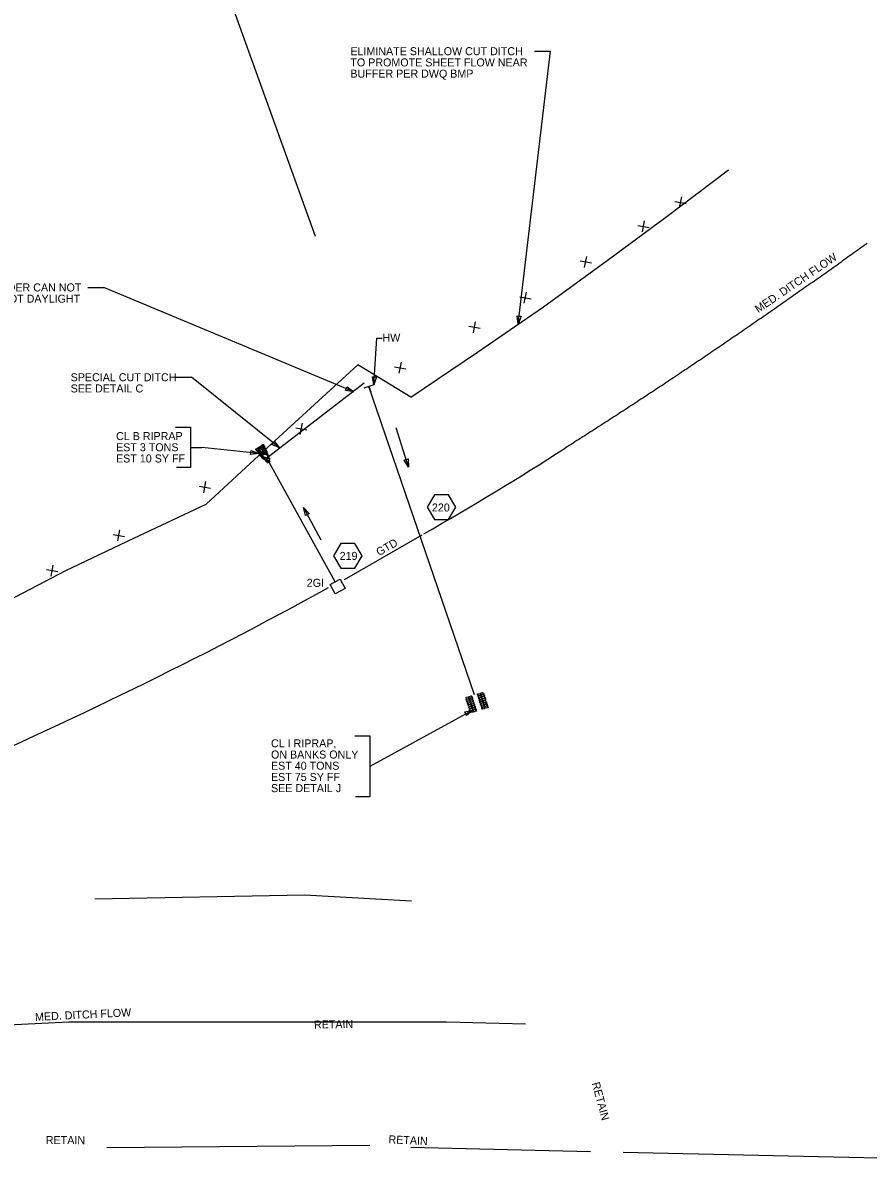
# Model space of a CAD drawing. Extents: x 2384780 to 2405432, y 547869 to 573706.
# Drawn here: x 2391538 to 2392066, y 552574 to 553286 of the extents above; entities that cross this region are included whole.
import ezdxf

# ---------------------------------------------------------------- set-up
doc = ezdxf.new("R2010")
doc.units = 0
for name, color, linetype in [('Old_Level_1', 7, 'Continuous'), ('Old_Level_18', 7, 'Continuous'), ('Old_Level_19', 7, 'Continuous'), ('Old_Level_5', 7, 'Continuous'), ('Old_Level_6', 7, 'Continuous'), ('Old_Level_63', 7, 'Continuous'), ('Prop Drainage Box Number Symbol CELL', 7, 'Continuous')]:
    doc.layers.add(name, color=color, linetype=linetype)

# ---------------------------------------------------------------- blocks, each defined once
blk = doc.blocks.new('SPOT')
at = {"layer": 'Old_Level_1'}
for p, q in [((-5.48625, 4.61225), (5.48625, -4.61175)), ((-4.608, -5.326), (4.609, 5.325))]:
    blk.add_line(p, q, dxfattribs=at)
blk = doc.blocks.new('HDWL')
at = {"layer": 'Old_Level_1'}
for p, q in [((0, 0), (-0.0685, 0)), ((0, -0.0655), (0, 0.0685))]:
    blk.add_line(p, q, dxfattribs=at)
blk = doc.blocks.new('RRA')
at = {"layer": 'Old_Level_1'}
for p, q in [((0, 0.078), (0.2, 0.078)), ((0, 0.04), (0.2, 0.04)), ((0.2, -0.04), (0, -0.04)), ((0.2, -0.078), (0, -0.078))]:
    blk.add_line(p, q, dxfattribs=at)
for points in [[(0.0235, 0.115), (0.025, 0.103), (0.025, 0.0815), (0.01, 0.0745), (0, 0.078), (0.0015, 0.1065), (0.01175, 0.115), (0.0235, 0.115)], [(0.0235, 0.077), (0.025, 0.065), (0.025, 0.0435), (0.01, 0.0365), (0, 0.04), (0.0015, 0.0685), (0.01175, 0.077), (0.0235, 0.077)], [(0.0485, 0.115), (0.05025, 0.103), (0.05025, 0.0815), (0.035, 0.0745), (0.025, 0.078), (0.02675, 0.1065), (0.037, 0.115), (0.0485, 0.115)], [(0.0485, 0.077), (0.05025, 0.065), (0.05025, 0.0435), (0.035, 0.0365), (0.025, 0.04), (0.02675, 0.0685), (0.037, 0.077), (0.0485, 0.077)], [(0.07375, 0.115), (0.0755, 0.103), (0.0755, 0.0815), (0.06025, 0.0745), (0.05025, 0.078), (0.052, 0.1065), (0.062, 0.115), (0.07375, 0.115)], [(0.07375, 0.077), (0.0755, 0.065), (0.0755, 0.0435), (0.06025, 0.0365), (0.05025, 0.04), (0.052, 0.0685), (0.062, 0.077), (0.07375, 0.077)], [(0.099, 0.115), (0.1005, 0.103), (0.1005, 0.0815), (0.0855, 0.0745), (0.0755, 0.078), (0.077, 0.1065), (0.087, 0.115), (0.099, 0.115)], [(0.099, 0.077), (0.1005, 0.065), (0.1005, 0.0435), (0.0855, 0.0365), (0.0755, 0.04), (0.077, 0.0685), (0.087, 0.077), (0.099, 0.077)], [(0.124, 0.115), (0.1255, 0.103), (0.1255, 0.0815), (0.1105, 0.0745), (0.1005, 0.078), (0.102, 0.1065), (0.11225, 0.115), (0.124, 0.115)], [(0.124, 0.077), (0.1255, 0.065), (0.1255, 0.0435), (0.1105, 0.0365), (0.1005, 0.04), (0.102, 0.0685), (0.11225, 0.077), (0.124, 0.077)], [(0.149, 0.115), (0.15075, 0.103), (0.15075, 0.0815), (0.1355, 0.0745), (0.1255, 0.078), (0.12725, 0.1065), (0.1375, 0.115), (0.149, 0.115)], [(0.149, 0.077), (0.15075, 0.065), (0.15075, 0.0435), (0.1355, 0.0365), (0.1255, 0.04), (0.12725, 0.0685), (0.1375, 0.077), (0.149, 0.077)], [(0.17425, 0.115), (0.176, 0.103), (0.176, 0.0815), (0.16075, 0.0745), (0.15075, 0.078), (0.1525, 0.1065), (0.1625, 0.115), (0.17425, 0.115)], [(0.17425, 0.077), (0.176, 0.065), (0.176, 0.0435), (0.16075, 0.0365), (0.15075, 0.04), (0.1525, 0.0685), (0.1625, 0.077), (0.17425, 0.077)], [(0.1995, 0.115), (0.201, 0.103), (0.201, 0.0815), (0.186, 0.0745), (0.176, 0.078), (0.1775, 0.1065), (0.1875, 0.115), (0.1995, 0.115)], [(0.1995, 0.077), (0.201, 0.065), (0.201, 0.0435), (0.186, 0.0365), (0.176, 0.04), (0.1775, 0.0685), (0.1875, 0.077), (0.1995, 0.077)], [(0.0005, -0.077), (-0.001, -0.065), (-0.001, -0.0435), (0.014, -0.0365), (0.024, -0.04), (0.0225, -0.0685), (0.0125, -0.077), (0.0005, -0.077)], [(0.0005, -0.115), (-0.001, -0.103), (-0.001, -0.0815), (0.014, -0.0745), (0.024, -0.078), (0.0225, -0.1065), (0.0125, -0.115), (0.0005, -0.115)], [(0.02575, -0.077), (0.024, -0.065), (0.024, -0.0435), (0.03925, -0.0365), (0.04925, -0.04), (0.0475, -0.0685), (0.0375, -0.077), (0.02575, -0.077)], [(0.02575, -0.115), (0.024, -0.103), (0.024, -0.0815), (0.03925, -0.0745), (0.04925, -0.078), (0.0475, -0.1065), (0.0375, -0.115), (0.02575, -0.115)], [(0.051, -0.077), (0.04925, -0.065), (0.04925, -0.0435), (0.0645, -0.0365), (0.0745, -0.04), (0.07275, -0.0685), (0.0625, -0.077), (0.051, -0.077)], [(0.051, -0.115), (0.04925, -0.103), (0.04925, -0.0815), (0.0645, -0.0745), (0.0745, -0.078), (0.07275, -0.1065), (0.0625, -0.115), (0.051, -0.115)], [(0.076, -0.077), (0.0745, -0.065), (0.0745, -0.0435), (0.0895, -0.0365), (0.0995, -0.04), (0.098, -0.0685), (0.08775, -0.077), (0.076, -0.077)], [(0.076, -0.115), (0.0745, -0.103), (0.0745, -0.0815), (0.0895, -0.0745), (0.0995, -0.078), (0.098, -0.1065), (0.08775, -0.115), (0.076, -0.115)], [(0.101, -0.077), (0.0995, -0.065), (0.0995, -0.0435), (0.1145, -0.0365), (0.1245, -0.04), (0.123, -0.0685), (0.113, -0.077), (0.101, -0.077)], [(0.101, -0.115), (0.0995, -0.103), (0.0995, -0.0815), (0.1145, -0.0745), (0.1245, -0.078), (0.123, -0.1065), (0.113, -0.115), (0.101, -0.115)], [(0.12625, -0.077), (0.1245, -0.065), (0.1245, -0.0435), (0.13975, -0.0365), (0.14975, -0.04), (0.148, -0.0685), (0.138, -0.077), (0.12625, -0.077)], [(0.12625, -0.115), (0.1245, -0.103), (0.1245, -0.0815), (0.13975, -0.0745), (0.14975, -0.078), (0.148, -0.1065), (0.138, -0.115), (0.12625, -0.115)], [(0.1515, -0.077), (0.14975, -0.065), (0.14975, -0.0435), (0.165, -0.0365), (0.175, -0.04), (0.17325, -0.0685), (0.163, -0.077), (0.1515, -0.077)], [(0.1515, -0.115), (0.14975, -0.103), (0.14975, -0.0815), (0.165, -0.0745), (0.175, -0.078), (0.17325, -0.1065), (0.163, -0.115), (0.1515, -0.115)], [(0.1765, -0.077), (0.175, -0.065), (0.175, -0.0435), (0.19, -0.0365), (0.2, -0.04), (0.1985, -0.0685), (0.18825, -0.077), (0.1765, -0.077)], [(0.1765, -0.115), (0.175, -0.103), (0.175, -0.0815), (0.19, -0.0745), (0.2, -0.078), (0.1985, -0.1065), (0.18825, -0.115), (0.1765, -0.115)]]:
    blk.add_lwpolyline(points, dxfattribs=at)

msp = doc.modelspace()

# ---------------------------------------------------------------- linework, layer by layer
at = {"layer": 'Old_Level_1'}
for p, q in [((2391820.06, 552866.1), (2391754.11, 553058.73)), ((2391642.66, 553020.72), (2391649.74, 553020.72)), ((2391685.27, 553016.9), (2391649.74, 553020.72)), ((2391733.03, 552936.76), (2391691.15, 553012.54)), ((2391818.96, 552856.58), (2391754.64, 552821.4))]:
    msp.add_line(p, q, dxfattribs=at)
for points in [[(2391633.23, 553033.26), (2391642.66, 553033.26), (2391642.66, 553008.19), (2391633.82, 553008.19)], [(2391683.44, 553019.88), (2391683.73, 553019.86), (2391684.09, 553019.52), (2391684.04, 553019.2), (2391683.86, 553019.13), (2391683.39, 553019.48), (2391683.35, 553019.68), (2391683.44, 553019.88)], [(2391684.79, 553018.69), (2391684.6, 553018.43), (2391684.2, 553018.29), (2391683.86, 553018.47), (2391683.85, 553018.69), (2391684.35, 553019.03), (2391684.69, 553018.85), (2391684.79, 553018.69)], [(2391685.33, 553018.55), (2391684.85, 553018.71), (2391684.05, 553019.35), (2391684.15, 553020.06), (2391684.65, 553020.25), (2391685.58, 553019.44), (2391685.67, 553018.96), (2391685.37, 553018.48)], [(2391684.53, 553017.64), (2391684.63, 553017.97), (2391684.95, 553018.28), (2391685.27, 553018.29), (2391685.45, 553018.04), (2391684.99, 553017.64), (2391684.7, 553017.53), (2391684.53, 553017.64)], [(2391686.27, 553020.54), (2391686.01, 553020.28), (2391685.48, 553019.92), (2391685.02, 553020.25), (2391684.92, 553020.53), (2391685.76, 553020.97), (2391686.12, 553020.84), (2391686.27, 553020.54)], [(2391685.12, 553017.3), (2391685.42, 553017.28), (2391685.78, 553016.93), (2391685.74, 553016.62), (2391685.56, 553016.55), (2391685.08, 553016.9), (2391685.04, 553017.09), (2391685.12, 553017.3)], [(2391686.24, 553017.65), (2391686.06, 553017.38), (2391685.65, 553017.24), (2391685.3, 553017.41), (2391685.3, 553017.63), (2391685.79, 553017.97), (2391686.14, 553017.8), (2391686.24, 553017.65)], [(2391685.54, 553020.04), (2391685.83, 553020), (2391686.21, 553019.67), (2391686.14, 553019.36), (2391685.99, 553019.26), (2391685.46, 553019.63), (2391685.42, 553019.87), (2391685.54, 553020.04)], [(2391685.83, 553016.49), (2391686.07, 553016.97), (2391686.72, 553017.96), (2391687.65, 553017.72), (2391687.92, 553017.32), (2391686.98, 553016.18), (2391686.23, 553016.02), (2391685.73, 553016.41)], [(2391685.92, 553018.53), (2391686.17, 553018.49), (2391686.61, 553018.14), (2391686.54, 553017.83), (2391686.36, 553017.76), (2391685.84, 553018.12), (2391685.79, 553018.31), (2391685.92, 553018.53)], [(2391687.2, 553017.97), (2391686.83, 553018.21), (2391686.01, 553018.88), (2391686.14, 553019.55), (2391686.57, 553019.84), (2391687.46, 553019), (2391687.68, 553018.41), (2391687.28, 553018.07)], [(2391688.11, 553021.3), (2391687.73, 553020.95), (2391686.94, 553020.38), (2391686.26, 553020.77), (2391686.17, 553021.3), (2391687.2, 553021.91), (2391687.82, 553021.74), (2391688.11, 553021.3)], [(2391686.75, 553019.84), (2391686.93, 553020.18), (2391687.46, 553020.68), (2391687.87, 553020.6), (2391688.04, 553020.34), (2391687.48, 553019.7), (2391687.11, 553019.58), (2391686.75, 553019.84)], [(2391688.27, 553022.28), (2391688.07, 553022.05), (2391687.68, 553021.74), (2391687.41, 553021.96), (2391687.32, 553022.22), (2391687.88, 553022.51), (2391688.19, 553022.45), (2391688.27, 553022.28)], [(2391688.37, 553016.78), (2391688.18, 553016.51), (2391687.78, 553016.37), (2391687.43, 553016.54), (2391687.42, 553016.76), (2391687.92, 553017.1), (2391688.26, 553016.93), (2391688.37, 553016.78)], [(2391687.62, 553019.38), (2391687.94, 553019.33), (2391688.3, 553018.98), (2391688.23, 553018.67), (2391688.06, 553018.59), (2391687.58, 553018.95), (2391687.52, 553019.18), (2391687.62, 553019.38)], [(2391689.64, 553018.21), (2391689.26, 553017.83), (2391688.37, 553017.34), (2391687.78, 553017.68), (2391687.63, 553018.21), (2391688.68, 553018.8), (2391689.4, 553018.68), (2391689.64, 553018.21)], [(2391688.03, 553020.03), (2391688.2, 553019.91), (2391688.64, 553019.62), (2391688.52, 553019.26), (2391688.36, 553019.15), (2391687.81, 553019.56), (2391687.9, 553019.81), (2391688.03, 553020.03)], [(2391688.95, 553021.53), (2391688.75, 553021.3), (2391688.36, 553020.99), (2391688.09, 553021.21), (2391688, 553021.46), (2391688.56, 553021.76), (2391688.87, 553021.7), (2391688.95, 553021.53)], [(2391689.02, 553020.85), (2391688.82, 553020.6), (2391688.44, 553020.29), (2391688.16, 553020.52), (2391688.07, 553020.77), (2391688.64, 553021.06), (2391688.95, 553021.01), (2391689.02, 553020.85)], [(2391688.48, 553019.01), (2391688.62, 553019.19), (2391688.97, 553019.55), (2391689.27, 553019.49), (2391689.37, 553019.37), (2391689.08, 553018.91), (2391688.77, 553018.84), (2391688.58, 553018.94)], [(2391688.61, 553017.32), (2391688.89, 553017.31), (2391689.23, 553016.93), (2391689.21, 553016.65), (2391689.02, 553016.53), (2391688.52, 553016.91), (2391688.49, 553017.16), (2391688.61, 553017.32)], [(2391688.64, 553020.4), (2391688.95, 553020.28), (2391689.35, 553019.96), (2391689.26, 553019.68), (2391689.11, 553019.58), (2391688.58, 553019.95), (2391688.55, 553020.2), (2391688.64, 553020.4)], [(2391689.05, 553017.31), (2391689.17, 553017.52), (2391689.46, 553017.96), (2391689.81, 553017.8), (2391689.89, 553017.66), (2391689.52, 553017.13), (2391689.31, 553017.12), (2391689.05, 553017.31)], [(2391689.39, 553019.24), (2391689.68, 553019.22), (2391690.04, 553018.88), (2391689.98, 553018.56), (2391689.82, 553018.46), (2391689.3, 553018.83), (2391689.27, 553019.08), (2391689.39, 553019.24)], [(2391690.48, 553017.22), (2391690.36, 553016.87), (2391689.91, 553016.33), (2391689.46, 553016.4), (2391689.3, 553016.65), (2391689.8, 553017.36), (2391690.23, 553017.42), (2391690.48, 553017.22)], [(2391689.79, 553018.28), (2391690.07, 553018.25), (2391690.44, 553017.91), (2391690.38, 553017.6), (2391690.22, 553017.5), (2391689.7, 553017.86), (2391689.67, 553018.11), (2391689.79, 553018.28)], [(2391686.07, 553015.38), (2391686.13, 553015.64), (2391686.4, 553015.97), (2391686.76, 553015.97), (2391686.94, 553015.71), (2391686.49, 553015.31), (2391686.18, 553015.23), (2391686.07, 553015.38)], [(2391686.65, 553015.43), (2391686.94, 553015.39), (2391687.3, 553015.04), (2391687.25, 553014.74), (2391687.08, 553014.67), (2391686.6, 553015.02), (2391686.56, 553015.22), (2391686.65, 553015.43)], [(2391687.13, 553016.09), (2391687.4, 553016.04), (2391687.73, 553015.69), (2391687.7, 553015.39), (2391687.51, 553015.27), (2391687.04, 553015.68), (2391687.03, 553015.9), (2391687.13, 553016.09)], [(2391688.31, 553014.46), (2391688.05, 553014.14), (2391687.55, 553013.8), (2391687.07, 553014.11), (2391687.03, 553014.45), (2391687.79, 553014.86), (2391688.16, 553014.7), (2391688.31, 553014.46)], [(2391687.94, 553014.03), (2391688.24, 553014.01), (2391688.6, 553013.66), (2391688.55, 553013.35), (2391688.37, 553013.28), (2391687.89, 553013.64), (2391687.85, 553013.83), (2391687.94, 553014.03)], [(2391688.21, 553016.51), (2391689.07, 553016.5), (2391690.7, 553015.91), (2391690.88, 553014.71), (2391690.36, 553014.07), (2391688.3, 553014.76), (2391687.86, 553015.63), (2391688.05, 553016.55)], [(2391688.35, 553014.46), (2391688.66, 553014.39), (2391688.98, 553014.03), (2391688.96, 553013.74), (2391688.77, 553013.61), (2391688.26, 553014.04), (2391688.25, 553014.26), (2391688.35, 553014.46)], [(2391690.67, 553013.56), (2391690.33, 553013.19), (2391689.49, 553012.62), (2391688.82, 553012.99), (2391688.76, 553013.44), (2391689.82, 553014.07), (2391690.39, 553013.95), (2391690.67, 553013.56)], [(2391688.94, 553014.54), (2391689.22, 553014.51), (2391689.58, 553014.17), (2391689.54, 553013.86), (2391689.36, 553013.79), (2391688.88, 553014.14), (2391688.84, 553014.34), (2391688.94, 553014.54)], [(2391689.86, 553012.83), (2391690.18, 553012.68), (2391690.7, 553012.32), (2391690.65, 553011.78), (2391690.32, 553011.55), (2391689.65, 553012.19), (2391689.65, 553012.54), (2391689.86, 553012.83)], [(2391691.05, 553016.56), (2391690.85, 553016.33), (2391690.46, 553016.02), (2391690.19, 553016.24), (2391690.1, 553016.5), (2391690.67, 553016.79), (2391690.97, 553016.73), (2391691.05, 553016.56)], [(2391692.2, 553013.51), (2391691.96, 553013.13), (2391691.32, 553012.33), (2391690.61, 553012.44), (2391690.35, 553012.91), (2391691.18, 553013.82), (2391691.82, 553013.89), (2391692.13, 553013.61)], [(2391690.48, 553011.31), (2391690.62, 553011.5), (2391690.93, 553011.99), (2391691.22, 553011.82), (2391691.33, 553011.67), (2391691, 553011.15), (2391690.65, 553011.06), (2391690.48, 553011.31)], [(2391691.41, 553014.07), (2391691.23, 553013.94), (2391690.86, 553013.68), (2391690.59, 553013.87), (2391690.49, 553014.03), (2391690.99, 553014.36), (2391691.35, 553014.35), (2391691.41, 553014.07)], [(2391690.9, 553015.72), (2391691.19, 553015.64), (2391691.56, 553015.3), (2391691.52, 553015.01), (2391691.33, 553014.88), (2391690.83, 553015.3), (2391690.8, 553015.52), (2391690.9, 553015.72)], [(2391690.99, 553015), (2391691.27, 553014.98), (2391691.64, 553014.64), (2391691.58, 553014.33), (2391691.42, 553014.22), (2391690.91, 553014.6), (2391690.87, 553014.84), (2391690.99, 553015)], [(2391691.25, 553011.98), (2391691.38, 553012.16), (2391691.66, 553012.63), (2391691.99, 553012.49), (2391692.09, 553012.34), (2391691.74, 553011.77), (2391691.41, 553011.73), (2391691.25, 553011.98)], [(2391745.21, 552840.45), (2391754.64, 552840.45), (2391754.64, 552802.52), (2391745.8, 552802.52)]]:
    msp.add_lwpolyline(points, dxfattribs=at)
for points in [[(2391680.43, 553018.67), (2391685.27, 553016.9), (2391680.16, 553016.19)], [(2391729.92, 552935.11), (2391736.13, 552938.4), (2391739.27, 552932.47), (2391733.07, 552929.2)], [(2391813.93, 552855.45), (2391818.96, 552856.58), (2391815.05, 552853.22)]]:
    msp.add_lwpolyline(points, close=True, dxfattribs=at)
at = {"layer": 'Old_Level_18'}
for p, q in [((2391690.21, 553014.23), (2391751.13, 553060.92)), ((2391787.17, 552965.96), (2391738.7, 552938))]:
    msp.add_line(p, q, dxfattribs=at)
at = {"layer": 'Old_Level_19'}
for p, q in [((2391590.4, 552583.4), (2391754.74, 552584.95)), ((2391780.19, 552583.71), (2391892.63, 552580.93)), ((2392210.72, 552573.63), (2391913.02, 552580.31))]:
    msp.add_line(p, q, dxfattribs=at)
for points in [[(2391582.88, 552738.71), (2391713.91, 552741.25), (2391780.69, 552737.44)], [(2391368.14, 552652.22), (2391566.48, 552661.99), (2391802.65, 552661.99), (2391851.96, 552660.77)]]:
    msp.add_lwpolyline(points, dxfattribs=at)
for centre, radius, start, end in [((2390884.69, 554558.84), 1830.68, 299.57744, 302.8145), ((2390350.01, 555442.22), 2863, 287.79675, 298.78936)]:
    msp.add_arc(centre, radius, start, end, dxfattribs=at)
msp.add_spline([(2392065.4, 553148.01), (2392063.03, 553146.31), (2392058.34, 553142.96), (2392053.64, 553139.62), (2392048.94, 553136.28), (2392044.23, 553132.94), (2392039.52, 553129.61), (2392034.81, 553126.28), (2392030.1, 553122.96), (2392025.38, 553119.64), (2392020.65, 553116.33), (2392015.92, 553113.03), (2392011.19, 553109.73), (2392006.46, 553106.44), (2392001.72, 553103.15), (2391996.97, 553099.87), (2391992.23, 553096.6), (2391987.47, 553093.33), (2391982.72, 553090.07), (2391977.95, 553086.82), (2391973.19, 553083.57), (2391968.42, 553080.33), (2391963.64, 553077.1), (2391958.86, 553073.87), (2391954.07, 553070.65), (2391949.28, 553067.44), (2391944.49, 553064.24), (2391939.69, 553061.04), (2391934.88, 553057.86), (2391930.07, 553054.68), (2391925.25, 553051.51), (2391920.43, 553048.35), (2391915.6, 553045.19), (2391910.77, 553042.05), (2391905.93, 553038.91), (2391901.08, 553035.78), (2391896.23, 553032.67), (2391891.37, 553029.56), (2391886.51, 553026.46), (2391881.64, 553023.37), (2391876.77, 553020.29)], degree=3, dxfattribs=at)
at = {"layer": 'Old_Level_5'}
for p, q in [((2391757.21, 553059.79), (2391758.97, 553088.83)), ((2391758.97, 553088.83), (2391762.28, 553088.83)), ((2391633.12, 553064.51), (2391643.12, 553064.51)), ((2391698.17, 553020.33), (2391643.12, 553064.51)), ((2391778.92, 553008.37), (2391771.1, 553032.9)), ((2391713.25, 552983.18), (2391723.97, 552962.93))]:
    msp.add_line(p, q, dxfattribs=at)
for points in [[(2391758.76, 553064.71), (2391757.21, 553059.79), (2391756.26, 553064.86)], [(2391695.05, 553024.43), (2391698.17, 553020.33), (2391693.49, 553022.48)], [(2391778.59, 553013.51), (2391778.92, 553008.37), (2391776.21, 553012.75)], [(2391714.49, 552978.18), (2391713.25, 552983.18), (2391716.7, 552979.35)]]:
    msp.add_lwpolyline(points, close=True, dxfattribs=at)
at = {"layer": 'Old_Level_6'}
msp.add_line((2391497.29, 553771.37), (2391720.49, 553152.56), dxfattribs=at)
at = {"layer": 'Old_Level_63'}
for p, q in [((2391847.44, 553097.72), (2391867.52, 553268.15)), ((2391857.52, 553268.15), (2391867.52, 553268.15)), ((2391578.53, 553120.59), (2391588.53, 553120.59)), ((2391744.56, 553055.49), (2391588.53, 553120.59)), ((2391780.35, 553052.08), (2391747.21, 553072.24))]:
    msp.add_line(p, q, dxfattribs=at)
for points in [[(2391780.35, 553052.08), (2391821.86, 553080.08), (2391863.1, 553108.53), (2391903.73, 553138.02), (2391939.56, 553164.54), (2391978.77, 553194.04)], [(2391345.01, 552836.37), (2391391.56, 552854.62), (2391436.33, 552877.53), (2391476.83, 552895.72), (2391520.33, 552920.77), (2391564.79, 552943.74), (2391607.19, 552963.96), (2391652.44, 552985.29), (2391688.03, 553018.18), (2391747.21, 553072.24)]]:
    msp.add_lwpolyline(points, dxfattribs=at)
for points in [[(2391849.23, 553102.56), (2391847.44, 553097.72), (2391846.74, 553102.83)], [(2391740.42, 553058.57), (2391744.56, 553055.49), (2391739.46, 553056.27)]]:
    msp.add_lwpolyline(points, close=True, dxfattribs=at)
at = {"layer": 'Prop Drainage Box Number Symbol CELL'}
for points in [[(2391808.39, 552983.36), (2391803.92, 552991.11), (2391794.97, 552991.11), (2391790.49, 552983.36), (2391794.97, 552975.61), (2391803.92, 552975.61)], [(2391749.87, 552952.93), (2391745.39, 552960.68), (2391736.44, 552960.68), (2391731.97, 552952.93), (2391736.44, 552945.18), (2391745.39, 552945.18)]]:
    msp.add_lwpolyline(points, close=True, dxfattribs=at)

# ---------------------------------------------------------------- block references
at = {"layer": 'Old_Level_5', "xscale": 50}
for name, p, yscale, rotation in [('HDWL', (2391754.11, 553058.73), 49.99999999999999, 108.89768000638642), ('RRA', (2391820.06, 552866.1), 50, -72.55106678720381)]:
    msp.add_blockref(name, p, dxfattribs=dict(at, yscale=yscale, rotation=rotation))
at = {"layer": 'Old_Level_63', "xscale": 0.49999999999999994, "yscale": 0.5, "rotation": 29.89777178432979}
for p in [(2391948.85, 553173.71), (2391925.72, 553158.75), (2391889.55, 553136.51), (2391851.87, 553114.16), (2391820.12, 553095.76), (2391773.69, 553070.43), (2391711.86, 553032.27), (2391651.54, 552995.84), (2391597.87, 552965.76), (2391556.11, 552943.78)]:
    msp.add_blockref('SPOT', p, dxfattribs=at)

# ---------------------------------------------------------------- texts
at = {"layer": 'Old_Level_1'}
for s, p in [('CL B RIPRAP', (2391596.08, 553025.27)), ('EST 3 TONS ', (2391596.08, 553018.27)), ('EST 10 SY FF', (2391596.08, 553011.27)), ('CL I RIPRAP,', (2391692.9, 552833.37)), ('ON BANKS ONLY', (2391692.9, 552826.37)), ('EST 40 TONS ', (2391692.9, 552819.37)), ('EST 75 SY FF', (2391692.9, 552812.37)), ('SEE DETAIL J', (2391692.9, 552805.37))]:
    msp.add_text(s, height=5, dxfattribs=at).set_placement(p)
at = {"layer": 'Old_Level_19'}
for rotation, p in [(34.21333, (2391997.39, 553104.49)), (2.82054, (2391545.56, 552662.46))]:
    msp.add_text('MED. DITCH FLOW', height=5, rotation=rotation, dxfattribs=at).set_placement(p)
at = {"layer": 'Old_Level_5'}
for s, p in [('HW', (2391762.55, 553086.74)), ('SPECIAL CUT DITCH', (2391567.69, 553062.01)), ('SEE DETAIL C', (2391567.69, 553055.01)), ('2GI', (2391715.24, 552933.62))]:
    msp.add_text(s, height=5, dxfattribs=at).set_placement(p)
for s, rotation, p in [('GTD', 29.98021, (2391760.43, 552952.67)), ('RETAIN', 0.79261, (2391719.78, 552657.72)), ('RETAIN', 285.02508, (2391893.36, 552623.57)), ('RETAIN', 359.77475, (2391552.2, 552585.59)), ('RETAIN', 357.40988, (2391766.23, 552586.07))]:
    msp.add_text(s, height=5, rotation=rotation, dxfattribs=at).set_placement(p)
at = {"layer": 'Old_Level_63'}
for s, p in [('ELIMINATE SHALLOW CUT DITCH', (2391742.5, 553265.65)), ('TO PROMOTE SHEET FLOW NEAR', (2391742.5, 553258.65)), ('BUFFER PER DWQ BMP', (2391742.5, 553251.65)), ('NOTE: LEVEL SPREADER CAN NOT', (2391460.72, 553118.09)), ('APPLY. DITCH CAN NOT DAYLIGHT', (2391460.72, 553111.09))]:
    msp.add_text(s, height=5, dxfattribs=at).set_placement(p)
at = {"layer": 'Prop Drainage Box Number Symbol CELL'}
for s, p in [('220', (2391793.45, 552980.66)), ('219', (2391735.79, 552950.43))]:
    msp.add_text(s, height=5, dxfattribs=at).set_placement(p)

doc.saveas('drawing.dxf')
